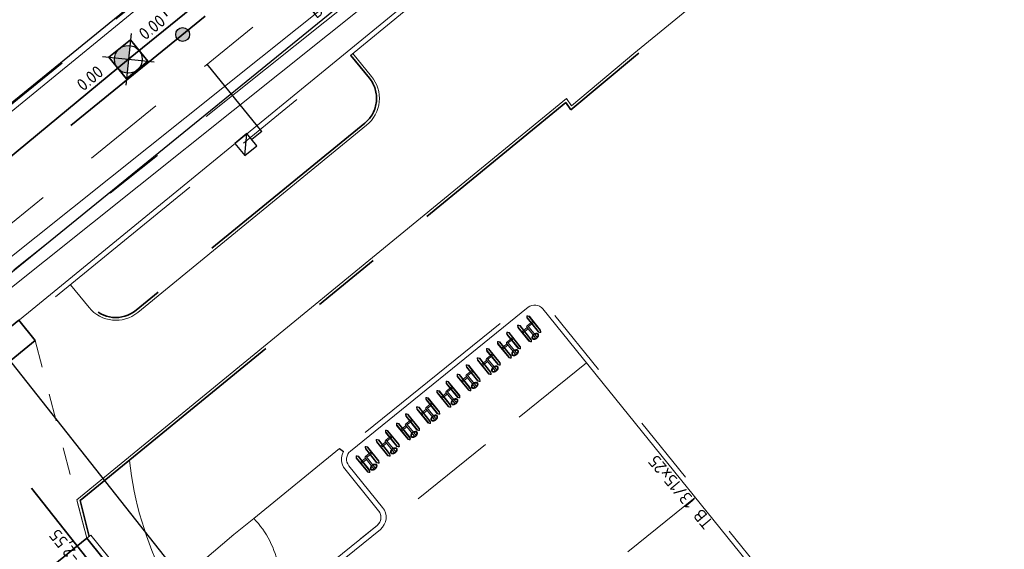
# Model space of a CAD drawing. Header units: metres. Extents: x 92403 to 95147, y 464428 to 465602.
# Tile 521 of 568: x 93390 to 93419, y 465203 to 465218. Entities that reach past the tile are written whole.
import ezdxf
from ezdxf.enums import TextEntityAlignment as Align

# ---------------------------------------------------------------- set-up
doc = ezdxf.new("R2010")
doc.units = ezdxf.units.M
for name, pattern in [('DASHED', [0.75, 0.5, -0.25]), ('RI-DRAINAGE', [19.2, 6, -1.8, 1.8, -1.8, 2.4, -1.8, 1.8, -1.8]), ('RI-GWA', [18.45, 6, -1.8, 1.75, -1.8, 1.75, -1.8, 1.75, -1.8]), ('RI-HWA', [7.4, 5, -2.4]), ('RI-HWA_KOLKAANSLUITING', [4.3, 2.5, -1.8]), ('VH-OPSLUITBAND_80X200', [14, 8, -2, 2, -2]), ('VH-TROTTOIRBAND', [15, 5, -2, 2, -2, 2, -2]), ('XX-HIDDEN', [4, 2, -2])]:
    doc.linetypes.add(name, pattern=pattern)
doc.layers.get('0').update_dxf_attribs({"linetype": 'CONTINUOUS'})
for name, color, linetype, lineweight, true_color in [('B-OI-RI-GWA_TRANSPORTLEIDING-G', 7, 'RI-GWA', 18, 0xff8400), ('N-OI-RI-DRAINAGE_DRAIN_PVC-G', 7, 'RI-DRAINAGE', 18, 0x00ff04), ('N-OI-RI-HWA_STROOMRICHTING-S', 7, 'CONTINUOUS', 25, 0x007bff), ('N-OI-RI-HWA_TRANSPORTLEIDING-G', 7, 'RI-HWA', 35, 0x007bff)]:
    doc.layers.add(name, color=color, linetype=linetype, lineweight=lineweight, true_color=true_color)
doc.layers.add('B-WE-RI-GWA_RIOOLPUT_INSPECTIEPUT-S', color=30, linetype='CONTINUOUS', lineweight=25, transparency=0.3)
for name, color, linetype, lineweight in [('B-WE-RI-GWA_STROOMRICHTING-S', 30, 'CONTINUOUS', 25), ('B-WE-VH-VERHARDING_FUNDERING-G', 252, 'CONTINUOUS', 18), ('N-RO-GR-BEPLANTING_CULTUUR_PLANTVAK HEESTERS_aanhelen bestaande plantvakken derden', 78, 'CONTINUOUS', 9), ('N-RO-VH-MATERIAALGRENS-G', 7, 'XX-HIDDEN', 5), ('N-RO-VW-MARKERING-G', 7, 'CONTINUOUS', 9), ('N-WE-GW-ONTGRAVING-V', 2, 'CONTINUOUS', 30), ('N-WE-IE-MEUBILAIR_WEGMEUBILAIR_FIETSSTANDAARD-S', 7, 'CONTINUOUS', 9), ('N-WE-RI-HWA_HULPSTUK-S', 150, 'CONTINUOUS', 25), ('N-WE-RI-HWA_KOLK_STRAATKOLK-S', 150, 'CONTINUOUS', 25), ('N-WE-RI-HWA_KOLK_TROTTOIRKOLK-S', 150, 'CONTINUOUS', 25), ('N-WE-RI-HWA_KOLKAANSLUITING-G', 150, 'RI-HWA_KOLKAANSLUITING', 25), ('N-WE-VH-KANTOPSLUITING_INRITBAND-G', 210, 'CONTINUOUS', 35), ('N-WE-VH-KANTOPSLUITING_OPSLUITBAND_80X200-G', 7, 'VH-OPSLUITBAND_80X200', 35), ('N-WE-VH-KANTOPSLUITING_TROTTOIRBAND-G', 7, 'VH-TROTTOIRBAND', 35), ('N-WE-VH-KANTOPSLUITING_TROTTOIRBAND_130 150-T18', 10, 'CONTINUOUS', 18), ('N-WE-VH-KANTOPSLUITING_VOORKANTBAND-G', 50, 'CONTINUOUS', 35), ('V-OI-RI-GWA_RIOOLPUT_INSPECTIEPUT-S', 30, 'CONTINUOUS', 25), ('V-WE-RI-GWA_STROOMRICHTING-S', 30, 'CONTINUOUS', 25), ('V-WE-RI-VOLSCHUIMEN-G', 130, 'CONTINUOUS-V', 35)]:
    doc.layers.add(name, color=color, linetype=linetype, lineweight=lineweight)
doc.styles.add('NLCS-ISO', font='NLCS-ISO.ttf')
doc.styles.add('NLCS-ISO-M200-T18', font='NLCS-ISO.ttf', dxfattribs={"height": 0.36})
doc.linetypes.add('CONTINUOUS-V', pattern='A,3.5,[24,NLCS.SHX,S=0.5,R=0,X=0,Y=0],3.5', length=7)

# ---------------------------------------------------------------- blocks, each defined once
blk = doc.blocks.new('Triangel-10')
at = {"true_color": 0xffffff}
h = blk.add_hatch(color=7, dxfattribs=at)
h.dxf.hatch_style = 1
h.paths.add_polyline_path([(-0.215, 0.193, 1), (-0.231, 0.193), (-0.231, -0.318, 1), (-0.215, -0.318)])
h.paths.add_polyline_path([(-0.16, 0.021), (-0.215, 0.021), (-0.215, -0.021), (-0.16, -0.021)])
h.paths.add_polyline_path([(-0.144, 0.193, 1), (-0.16, 0.193), (-0.16, -0.318, 1.041702), (-0.144, -0.318)])
h.paths.add_polyline_path([(-0.024, 0.021), (-0.144, 0.021), (-0.144, -0.021), (-0.024, -0.021)])
h.paths.add_polyline_path([(0.024, 0, 1), (-0.024, 0), (-0.024, -0.021), (-0.024, -0.393), (-0.032, -0.419, 0.504311), (-0.027, -0.425), (0.027, -0.425, 0.504311), (0.032, -0.419), (0.024, -0.393, -0.074529), (0.024, -0.392)])
h.paths.add_polyline_path([(0.144, -0.02), (0.024, -0.02), (0.024, -0.062), (0.144, -0.062)])
h.paths.add_polyline_path([(0.16, 0.152, 1), (0.144, 0.152), (0.144, -0.359, 1.041702), (0.16, -0.359), (0.16, -0.358)])
h.paths.add_polyline_path([(0.215, -0.02), (0.16, -0.02), (0.16, -0.062), (0.215, -0.062)])
h.paths.add_polyline_path([(0.231, 0.152, 1), (0.215, 0.152), (0.215, -0.359, 1), (0.231, -0.359)])
edge = h.paths.add_edge_path()
edge.add_line((-0.208, 0.231), (-0.225, 0.203))
edge.add_line((-0.225, 0.203), (-0.214, 0.197))
edge.add_line((-0.214, 0.197), (-0.198, 0.226))
edge.add_arc((-0.188, 0.22), 0.012, 29.0731, 150.9269, ccw=False)
edge.add_line((-0.177, 0.226), (-0.161, 0.197))
edge.add_line((-0.161, 0.197), (-0.15, 0.203))
edge.add_line((-0.15, 0.203), (-0.167, 0.231))
edge.add_arc((-0.188, 0.22), 0.024, 29.0731, 150.9269)
edge = h.paths.add_edge_path()
edge.add_line((-0.225, -0.329), (-0.214, -0.323))
edge.add_line((-0.214, -0.323), (-0.198, -0.352))
edge.add_arc((-0.188, -0.345), 0.012, 210.9269, 330.9269)
edge.add_line((-0.177, -0.351), (-0.161, -0.323))
edge.add_line((-0.161, -0.323), (-0.15, -0.329))
edge.add_line((-0.15, -0.329), (-0.167, -0.357))
edge.add_arc((-0.188, -0.345), 0.024, 210.6554, 330.9269, ccw=False)
edge.add_line((-0.208, -0.358), (-0.225, -0.329))
edge = h.paths.add_edge_path()
edge.add_line((0.161, -0.364), (0.177, -0.393))
edge.add_arc((0.188, -0.386), 0.012, 210.9269, 330.9269)
edge.add_line((0.198, -0.392), (0.214, -0.364))
edge.add_line((0.214, -0.364), (0.225, -0.37))
edge.add_line((0.225, -0.37), (0.208, -0.398))
edge.add_arc((0.188, -0.386), 0.024, 210.6554, 330.9269, ccw=False)
edge.add_line((0.167, -0.399), (0.15, -0.37))
edge.add_line((0.15, -0.37), (0.161, -0.364))
edge = h.paths.add_edge_path()
edge.add_arc((0.188, 0.179), 0.012, 29.0731, 150.9269, ccw=False)
edge.add_line((0.198, 0.185), (0.214, 0.156))
edge.add_line((0.214, 0.156), (0.225, 0.162))
edge.add_line((0.225, 0.162), (0.208, 0.19))
edge.add_arc((0.188, 0.179), 0.024, 29.0731, 150.9269)
edge.add_line((0.167, 0.19), (0.15, 0.162))
edge.add_line((0.15, 0.162), (0.161, 0.156))
edge.add_line((0.161, 0.156), (0.177, 0.185))
h = blk.add_hatch(color=7, dxfattribs=at)
h.dxf.hatch_style = 1
edge = h.paths.add_edge_path()
edge.add_spline(control_points=[(-0.03, -0.412), (-0.031, -0.412), (-0.032, -0.412), (-0.034, -0.411), (-0.035, -0.411), (-0.036, -0.411), (-0.036, -0.411), (-0.039, -0.41), (-0.041, -0.41), (-0.044, -0.408), (-0.045, -0.408), (-0.047, -0.408), (-0.047, -0.408), (-0.048, -0.407), (-0.049, -0.407), (-0.051, -0.406), (-0.052, -0.406), (-0.054, -0.405), (-0.055, -0.404), (-0.056, -0.404), (-0.057, -0.403), (-0.058, -0.403), (-0.058, -0.403), (-0.059, -0.402), (-0.06, -0.402), (-0.062, -0.401), (-0.063, -0.4), (-0.065, -0.399), (-0.066, -0.399), (-0.067, -0.398), (-0.067, -0.398), (-0.068, -0.397), (-0.068, -0.397), (-0.07, -0.396), (-0.07, -0.395), (-0.072, -0.394), (-0.072, -0.394), (-0.074, -0.393), (-0.074, -0.392), (-0.075, -0.392), (-0.075, -0.392), (-0.076, -0.391), (-0.076, -0.39), (-0.078, -0.389), (-0.078, -0.389), (-0.079, -0.388), (-0.08, -0.387), (-0.081, -0.386), (-0.081, -0.386), (-0.081, -0.385), (-0.082, -0.385), (-0.083, -0.384), (-0.084, -0.382), (-0.085, -0.381), (-0.085, -0.38), (-0.086, -0.379), (-0.086, -0.379), (-0.087, -0.377), (-0.087, -0.377), (-0.087, -0.376), (-0.088, -0.375), (-0.088, -0.375), (-0.088, -0.374), (-0.088, -0.373), (-0.089, -0.373), (-0.089, -0.371), (-0.089, -0.371), (-0.089, -0.37), (-0.09, -0.369), (-0.09, -0.369), (-0.09, -0.369), (-0.09, -0.368), (-0.09, -0.368), (-0.09, -0.367), (-0.09, -0.366), (-0.09, -0.366), (-0.09, -0.365), (-0.09, -0.364), (-0.09, -0.364), (-0.09, -0.364), (-0.09, -0.362), (-0.09, -0.361), (-0.089, -0.358), (-0.089, -0.357), (-0.089, -0.355), (-0.088, -0.354), (-0.087, -0.35), (-0.084, -0.346), (-0.079, -0.34), (-0.077, -0.338), (-0.074, -0.336), (-0.074, -0.335), (-0.071, -0.333), (-0.069, -0.332), (-0.064, -0.328), (-0.061, -0.327), (-0.054, -0.323), (-0.051, -0.322), (-0.044, -0.319), (-0.042, -0.319), (-0.038, -0.317), (-0.037, -0.317), (-0.032, -0.316), (-0.028, -0.315), (-0.024, -0.314), (-0.024, -0.308), (-0.024, -0.301), (-0.024, -0.294), (-0.081, -0.303), (-0.116, -0.334), (-0.109, -0.372), (-0.103, -0.41), (-0.059, -0.435), (0, -0.435), (0.059, -0.435), (0.103, -0.41), (0.109, -0.372), (0.116, -0.334), (0.081, -0.302), (0.024, -0.294), (0.024, -0.301), (0.024, -0.308), (0.024, -0.314), (0.028, -0.315), (0.032, -0.316), (0.037, -0.317), (0.038, -0.317), (0.042, -0.319), (0.044, -0.319), (0.051, -0.322), (0.054, -0.323), (0.061, -0.327), (0.064, -0.328), (0.069, -0.332), (0.071, -0.333), (0.074, -0.335), (0.074, -0.336), (0.077, -0.338), (0.079, -0.34), (0.084, -0.346), (0.087, -0.35), (0.088, -0.354), (0.089, -0.355), (0.089, -0.357), (0.089, -0.358), (0.09, -0.361), (0.09, -0.362), (0.09, -0.364), (0.09, -0.364), (0.09, -0.364), (0.09, -0.365), (0.09, -0.366), (0.09, -0.366), (0.09, -0.367), (0.09, -0.368), (0.09, -0.368), (0.09, -0.369), (0.09, -0.369), (0.09, -0.369), (0.089, -0.37), (0.089, -0.371), (0.089, -0.371), (0.089, -0.373), (0.088, -0.373), (0.088, -0.374), (0.088, -0.375), (0.088, -0.375), (0.087, -0.376), (0.087, -0.377), (0.087, -0.377), (0.086, -0.379), (0.086, -0.379), (0.085, -0.38), (0.085, -0.381), (0.084, -0.382), (0.083, -0.384), (0.082, -0.385), (0.081, -0.385), (0.081, -0.386), (0.081, -0.386), (0.08, -0.387), (0.079, -0.388), (0.078, -0.389), (0.078, -0.389), (0.076, -0.39), (0.076, -0.391), (0.075, -0.392), (0.075, -0.392), (0.074, -0.392), (0.074, -0.393), (0.072, -0.394), (0.072, -0.394), (0.07, -0.395), (0.07, -0.396), (0.068, -0.397), (0.068, -0.397), (0.067, -0.398), (0.067, -0.398), (0.066, -0.399), (0.065, -0.399), (0.063, -0.4), (0.062, -0.401), (0.06, -0.402), (0.059, -0.402), (0.058, -0.403), (0.058, -0.403), (0.057, -0.403), (0.056, -0.404), (0.055, -0.404), (0.054, -0.405), (0.052, -0.406), (0.051, -0.406), (0.049, -0.407), (0.048, -0.407), (0.047, -0.408), (0.047, -0.408), (0.045, -0.408), (0.044, -0.408), (0.041, -0.41), (0.039, -0.41), (0.036, -0.411), (0.036, -0.411), (0.035, -0.411), (0.034, -0.411), (0.032, -0.412), (0.031, -0.412), (0.03, -0.412), (0.031, -0.414), (0.031, -0.416), (0.032, -0.419), (0.032, -0.42), (0.032, -0.422), (0.031, -0.423), (0.03, -0.424), (0.029, -0.425), (0.027, -0.425), (0.009, -0.425), (-0.009, -0.425), (-0.027, -0.425), (-0.029, -0.425), (-0.03, -0.424), (-0.031, -0.423), (-0.032, -0.422), (-0.032, -0.42), (-0.032, -0.419), (-0.031, -0.416), (-0.031, -0.414), (-0.03, -0.412)], knot_values=[0, 0, 0, 0, 0.083969, 0.083969, 0.139597, 0.139597, 0.167938, 0.167938, 0.335875, 0.335875, 0.419844, 0.419844, 0.43636, 0.43636, 0.503813, 0.503813, 0.587781, 0.587781, 0.67175, 0.67175, 0.733124, 0.733124, 0.755719, 0.755719, 0.839688, 0.839688, 0.923657, 0.923657, 1.007625, 1.007625, 1.029887, 1.029887, 1.091594, 1.091594, 1.175563, 1.175563, 1.259532, 1.259532, 1.326651, 1.326651, 1.3435, 1.3435, 1.427469, 1.427469, 1.511438, 1.511438, 1.595407, 1.595407, 1.623414, 1.623414, 1.679376, 1.679376, 1.847313, 1.847313, 1.931282, 1.931282, 2.015251, 2.015251, 2.09922, 2.09922, 2.183188, 2.183188, 2.216941, 2.216941, 2.351126, 2.351126, 2.435095, 2.435095, 2.513705, 2.513705, 2.519063, 2.519063, 2.603032, 2.603032, 2.687001, 2.687001, 2.77097, 2.77097, 2.810468, 2.810468, 2.810468, 2.894437, 2.894437, 2.950065, 2.950065, 2.978406, 2.978406, 3.146344, 3.146344, 3.230312, 3.230312, 3.246829, 3.246829, 3.314281, 3.314281, 3.39825, 3.39825, 3.482219, 3.482219, 3.543592, 3.543592, 3.566187, 3.566187, 3.648799, 3.648799, 3.648799, 4.648799, 4.648799, 4.648799, 6.109993, 6.109993, 6.109993, 7.571187, 7.571187, 7.571187, 9.032381, 9.032381, 9.032381, 10.493575, 10.493575, 10.493575, 11.493575, 11.493575, 11.493575, 11.576186, 11.576186, 11.598782, 11.598782, 11.660155, 11.660155, 11.744124, 11.744124, 11.828093, 11.828093, 11.895545, 11.895545, 11.912061, 11.912061, 11.99603, 11.99603, 12.163968, 12.163968, 12.192309, 12.192309, 12.247937, 12.247937, 12.331905, 12.331905, 12.331905, 12.371404, 12.371404, 12.455373, 12.455373, 12.539342, 12.539342, 12.62331, 12.62331, 12.628669, 12.628669, 12.707279, 12.707279, 12.791248, 12.791248, 12.925432, 12.925432, 12.959185, 12.959185, 13.043154, 13.043154, 13.127123, 13.127123, 13.211092, 13.211092, 13.295061, 13.295061, 13.462998, 13.462998, 13.518959, 13.518959, 13.546967, 13.546967, 13.630936, 13.630936, 13.714904, 13.714904, 13.798873, 13.798873, 13.815723, 13.815723, 13.882842, 13.882842, 13.966811, 13.966811, 14.05078, 14.05078, 14.112486, 14.112486, 14.134748, 14.134748, 14.218717, 14.218717, 14.302686, 14.302686, 14.386655, 14.386655, 14.40925, 14.40925, 14.470624, 14.470624, 14.554592, 14.554592, 14.638561, 14.638561, 14.706014, 14.706014, 14.72253, 14.72253, 14.806499, 14.806499, 14.974436, 14.974436, 15.002777, 15.002777, 15.058405, 15.058405, 15.142374, 15.142374, 15.142374, 16.142374, 16.142374, 16.142374, 17.076554, 17.076554, 17.076554, 18.010735, 18.010735, 18.010735, 19.010735, 19.010735, 19.010735, 19.944916, 19.944916, 19.944916, 20.879096, 20.879096, 20.879096, 21.879096, 21.879096, 21.879096, 21.879096], weights=[1, 1, 1, 1, 1, 1, 1, 1, 1, 1, 1, 1, 1, 1, 1, 1, 1, 1, 1, 1, 1, 1, 1, 1, 1, 1, 1, 1, 1, 1, 1, 1, 1, 1, 1, 1, 1, 1, 1, 1, 1, 1, 1, 1, 1, 1, 1, 1, 1, 1, 1, 1, 1, 1, 1, 1, 1, 1, 1, 1, 1, 1, 1, 1, 1, 1, 1, 1, 1, 1, 1, 1, 1, 1, 1, 1, 1, 1, 1, 1, 1, 1, 1, 1, 1, 1, 1, 1, 1, 1, 1, 1, 1, 1, 1, 1, 1, 1, 1, 1, 1, 1, 1, 1, 1, 1, 1, 1, 0.829851, 0.829851, 1, 0.829851, 0.829851, 1, 0.829851, 0.829851, 1, 0.829851, 0.829851, 1, 1, 1, 1, 1, 1, 1, 1, 1, 1, 1, 1, 1, 1, 1, 1, 1, 1, 1, 1, 1, 1, 1, 1, 1, 1, 1, 1, 1, 1, 1, 1, 1, 1, 1, 1, 1, 1, 1, 1, 1, 1, 1, 1, 1, 1, 1, 1, 1, 1, 1, 1, 1, 1, 1, 1, 1, 1, 1, 1, 1, 1, 1, 1, 1, 1, 1, 1, 1, 1, 1, 1, 1, 1, 1, 1, 1, 1, 1, 1, 1, 1, 1, 1, 1, 1, 1, 1, 1, 1, 1, 1, 1, 1, 1, 1, 1, 1, 1, 1, 1, 1, 1, 1, 1, 1, 1, 1, 1, 1, 1, 0.928588, 0.928588, 1, 0.928588, 0.928588, 1, 1, 1, 1, 0.928588, 0.928588, 1, 0.928588, 0.928588, 1, 1, 1, 1], degree=3, periodic=0)
at = {"color": 0}
for p, q in [((-0.231, -0.318), (-0.231, 0.193)), ((-0.215, -0.318), (-0.215, 0.193)), ((-0.215, 0.021), (-0.16, 0.021)), ((-0.16, -0.318), (-0.16, 0.193)), ((-0.144, 0.021), (-0.024, 0.021)), ((-0.024, -0.021), (-0.024, 0.021)), ((-0.024, -0.393), (-0.024, 0)), ((0.024, -0.392), (0.024, 0)), ((0.215, -0.359), (0.215, 0.152)), ((0.231, -0.359), (0.231, 0.152)), ((-0.215, -0.021), (-0.16, -0.021)), ((-0.144, -0.021), (-0.024, -0.021)), ((0.144, -0.02), (0.024, -0.02)), ((0.024, -0.062), (0.024, -0.02)), ((0.144, -0.062), (0.024, -0.062)), ((0.215, -0.02), (0.16, -0.02)), ((0.215, -0.062), (0.16, -0.062)), ((-0.032, -0.419), (-0.024, -0.393)), ((-0.027, -0.425), (0.027, -0.425)), ((0.032, -0.419), (0.024, -0.393))]:
    blk.add_line(p, q, dxfattribs=at)
for points in [[(-0.208, 0.231), (-0.225, 0.203), (-0.214, 0.197), (-0.198, 0.226, -0.588186), (-0.177, 0.226), (-0.161, 0.197), (-0.15, 0.203), (-0.167, 0.231, 0.588186)], [(0.16, -0.359), (0.16, 0.152, 1), (0.144, 0.152), (0.144, -0.359, 1)], [(0.177, 0.185, -0.588186), (0.198, 0.185), (0.214, 0.156), (0.225, 0.162), (0.208, 0.19, 0.588186), (0.167, 0.19), (0.15, 0.162), (0.161, 0.156)], [(-0.225, -0.329), (-0.214, -0.323), (-0.198, -0.352, 0.57735), (-0.177, -0.351), (-0.161, -0.323), (-0.15, -0.329), (-0.167, -0.357, -0.578931), (-0.208, -0.358)], [(0.161, -0.364), (0.177, -0.393, 0.57735), (0.198, -0.392), (0.214, -0.364), (0.225, -0.37), (0.208, -0.398, -0.578931), (0.167, -0.399), (0.15, -0.37)]]:
    blk.add_lwpolyline(points, format="xyb", close=True, dxfattribs=at)
blk.add_lwpolyline([(-0.16, -0.318, 1.041702), (-0.144, -0.318), (-0.144, 0.193)], format="xyb", dxfattribs=at)
at = {"color": 0, "flags": 128}
blk.add_lwpolyline([(0.024, -0.294), (-0.024, -0.294)], dxfattribs=at)
at = {"color": 0}
for centre, radius, start, end in [((-0.223, 0.193), 0.008, 0, 180), ((-0.152, 0.193), 0.008, 0, 180), ((0, 0), 0.0239, 0, 180), ((0.223, 0.152), 0.008, 0, 180), ((-0.223, -0.318), 0.008, 180, 0), ((-0.027, -0.42), 0.005, 162.9508, 270), ((-0.029, -0.392), 0.005, 342.9508, 0), ((0.029, -0.392), 0.005, 180, 197.0492), ((0.027, -0.42), 0.005, 270, 17.0492), ((0.223, -0.359), 0.008, 180, 0)]:
    blk.add_arc(centre, radius, start, end, dxfattribs=at)
blk.add_rational_spline([(-0.03, -0.412), (-0.031, -0.412), (-0.032, -0.412), (-0.034, -0.411), (-0.035, -0.411), (-0.036, -0.411), (-0.036, -0.411), (-0.039, -0.41), (-0.041, -0.41), (-0.044, -0.408), (-0.045, -0.408), (-0.047, -0.408), (-0.047, -0.408), (-0.048, -0.407), (-0.049, -0.407), (-0.051, -0.406), (-0.052, -0.406), (-0.054, -0.405), (-0.055, -0.404), (-0.056, -0.404), (-0.057, -0.403), (-0.058, -0.403), (-0.058, -0.403), (-0.059, -0.402), (-0.06, -0.402), (-0.062, -0.401), (-0.063, -0.4), (-0.065, -0.399), (-0.066, -0.399), (-0.067, -0.398), (-0.067, -0.398), (-0.068, -0.397), (-0.068, -0.397), (-0.07, -0.396), (-0.07, -0.395), (-0.072, -0.394), (-0.072, -0.394), (-0.074, -0.393), (-0.074, -0.392), (-0.075, -0.392), (-0.075, -0.392), (-0.076, -0.391), (-0.076, -0.39), (-0.078, -0.389), (-0.078, -0.389), (-0.079, -0.388), (-0.08, -0.387), (-0.081, -0.386), (-0.081, -0.386), (-0.081, -0.385), (-0.082, -0.385), (-0.083, -0.384), (-0.084, -0.382), (-0.085, -0.381), (-0.085, -0.38), (-0.086, -0.379), (-0.086, -0.379), (-0.087, -0.377), (-0.087, -0.377), (-0.087, -0.376), (-0.088, -0.375), (-0.088, -0.375), (-0.088, -0.374), (-0.088, -0.373), (-0.089, -0.373), (-0.089, -0.371), (-0.089, -0.371), (-0.089, -0.37), (-0.09, -0.369), (-0.09, -0.369), (-0.09, -0.369), (-0.09, -0.368), (-0.09, -0.368), (-0.09, -0.367), (-0.09, -0.366), (-0.09, -0.366), (-0.09, -0.365), (-0.09, -0.364), (-0.09, -0.364), (-0.09, -0.364), (-0.09, -0.362), (-0.09, -0.361), (-0.089, -0.358), (-0.089, -0.357), (-0.089, -0.355), (-0.088, -0.354), (-0.087, -0.35), (-0.084, -0.346), (-0.079, -0.34), (-0.077, -0.338), (-0.074, -0.336), (-0.074, -0.335), (-0.071, -0.333), (-0.069, -0.332), (-0.064, -0.328), (-0.061, -0.327), (-0.054, -0.323), (-0.051, -0.322), (-0.044, -0.319), (-0.042, -0.319), (-0.038, -0.317), (-0.037, -0.317), (-0.032, -0.316), (-0.028, -0.315), (-0.024, -0.314), (-0.024, -0.308), (-0.024, -0.301), (-0.024, -0.294), (-0.081, -0.303), (-0.116, -0.334), (-0.109, -0.372), (-0.103, -0.41), (-0.059, -0.435), (0, -0.435), (0.059, -0.435), (0.103, -0.41), (0.109, -0.372), (0.116, -0.334), (0.081, -0.302), (0.024, -0.294), (0.024, -0.301), (0.024, -0.308), (0.024, -0.314), (0.028, -0.315), (0.032, -0.316), (0.037, -0.317), (0.038, -0.317), (0.042, -0.319), (0.044, -0.319), (0.051, -0.322), (0.054, -0.323), (0.061, -0.327), (0.064, -0.328), (0.069, -0.332), (0.071, -0.333), (0.074, -0.335), (0.074, -0.336), (0.077, -0.338), (0.079, -0.34), (0.084, -0.346), (0.087, -0.35), (0.088, -0.354), (0.089, -0.355), (0.089, -0.357), (0.089, -0.358), (0.09, -0.361), (0.09, -0.362), (0.09, -0.364), (0.09, -0.364), (0.09, -0.364), (0.09, -0.365), (0.09, -0.366), (0.09, -0.366), (0.09, -0.367), (0.09, -0.368), (0.09, -0.368), (0.09, -0.369), (0.09, -0.369), (0.09, -0.369), (0.089, -0.37), (0.089, -0.371), (0.089, -0.371), (0.089, -0.373), (0.088, -0.373), (0.088, -0.374), (0.088, -0.375), (0.088, -0.375), (0.087, -0.376), (0.087, -0.377), (0.087, -0.377), (0.086, -0.379), (0.086, -0.379), (0.085, -0.38), (0.085, -0.381), (0.084, -0.382), (0.083, -0.384), (0.082, -0.385), (0.081, -0.385), (0.081, -0.386), (0.081, -0.386), (0.08, -0.387), (0.079, -0.388), (0.078, -0.389), (0.078, -0.389), (0.076, -0.39), (0.076, -0.391), (0.075, -0.392), (0.075, -0.392), (0.074, -0.392), (0.074, -0.393), (0.072, -0.394), (0.072, -0.394), (0.07, -0.395), (0.07, -0.396), (0.068, -0.397), (0.068, -0.397), (0.067, -0.398), (0.067, -0.398), (0.066, -0.399), (0.065, -0.399), (0.063, -0.4), (0.062, -0.401), (0.06, -0.402), (0.059, -0.402), (0.058, -0.403), (0.058, -0.403), (0.057, -0.403), (0.056, -0.404), (0.055, -0.404), (0.054, -0.405), (0.052, -0.406), (0.051, -0.406), (0.049, -0.407), (0.048, -0.407), (0.047, -0.408), (0.047, -0.408), (0.045, -0.408), (0.044, -0.408), (0.041, -0.41), (0.039, -0.41), (0.036, -0.411), (0.036, -0.411), (0.035, -0.411), (0.034, -0.411), (0.032, -0.412), (0.031, -0.412), (0.03, -0.412), (0.031, -0.414), (0.031, -0.416), (0.032, -0.419), (0.032, -0.42), (0.032, -0.422), (0.031, -0.423), (0.03, -0.424), (0.029, -0.425), (0.027, -0.425), (0.009, -0.425), (-0.009, -0.425), (-0.027, -0.425), (-0.029, -0.425), (-0.03, -0.424), (-0.031, -0.423), (-0.032, -0.422), (-0.032, -0.42), (-0.032, -0.419), (-0.031, -0.416), (-0.031, -0.414), (-0.03, -0.412)], [1, 1, 1, 1, 1, 1, 1, 1, 1, 1, 1, 1, 1, 1, 1, 1, 1, 1, 1, 1, 1, 1, 1, 1, 1, 1, 1, 1, 1, 1, 1, 1, 1, 1, 1, 1, 1, 1, 1, 1, 1, 1, 1, 1, 1, 1, 1, 1, 1, 1, 1, 1, 1, 1, 1, 1, 1, 1, 1, 1, 1, 1, 1, 1, 1, 1, 1, 1, 1, 1, 1, 1, 1, 1, 1, 1, 1, 1, 1, 1, 1, 1, 1, 1, 1, 1, 1, 1, 1, 1, 1, 1, 1, 1, 1, 1, 1, 1, 1, 1, 1, 1, 1, 1, 1, 1, 1, 1, 0.829850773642, 0.829850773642, 1, 0.829850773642, 0.829850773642, 1, 0.829850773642, 0.829850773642, 1, 0.829850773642, 0.829850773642, 1, 1, 1, 1, 1, 1, 1, 1, 1, 1, 1, 1, 1, 1, 1, 1, 1, 1, 1, 1, 1, 1, 1, 1, 1, 1, 1, 1, 1, 1, 1, 1, 1, 1, 1, 1, 1, 1, 1, 1, 1, 1, 1, 1, 1, 1, 1, 1, 1, 1, 1, 1, 1, 1, 1, 1, 1, 1, 1, 1, 1, 1, 1, 1, 1, 1, 1, 1, 1, 1, 1, 1, 1, 1, 1, 1, 1, 1, 1, 1, 1, 1, 1, 1, 1, 1, 1, 1, 1, 1, 1, 1, 1, 1, 1, 1, 1, 1, 1, 1, 1, 1, 1, 1, 1, 1, 1, 1, 1, 1, 1, 0.928588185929, 0.928588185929, 1, 0.928588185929, 0.928588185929, 1, 1, 1, 1, 0.928588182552, 0.928588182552, 1, 0.928588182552, 0.928588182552, 1, 1, 1, 1], degree=3, knots=[0, 0, 0, 0, 0.083969, 0.083969, 0.139597, 0.139597, 0.167938, 0.167938, 0.335875, 0.335875, 0.419844, 0.419844, 0.43636, 0.43636, 0.503813, 0.503813, 0.587781, 0.587781, 0.67175, 0.67175, 0.733124, 0.733124, 0.755719, 0.755719, 0.839688, 0.839688, 0.923657, 0.923657, 1.007625, 1.007625, 1.029887, 1.029887, 1.091594, 1.091594, 1.175563, 1.175563, 1.259532, 1.259532, 1.326651, 1.326651, 1.3435, 1.3435, 1.427469, 1.427469, 1.511438, 1.511438, 1.595407, 1.595407, 1.623414, 1.623414, 1.679376, 1.679376, 1.847313, 1.847313, 1.931282, 1.931282, 2.015251, 2.015251, 2.09922, 2.09922, 2.183188, 2.183188, 2.216941, 2.216941, 2.351126, 2.351126, 2.435095, 2.435095, 2.513705, 2.513705, 2.519063, 2.519063, 2.603032, 2.603032, 2.687001, 2.687001, 2.77097, 2.77097, 2.810468, 2.810468, 2.810468, 2.894437, 2.894437, 2.950065, 2.950065, 2.978406, 2.978406, 3.146344, 3.146344, 3.230312, 3.230312, 3.246829, 3.246829, 3.314281, 3.314281, 3.39825, 3.39825, 3.482219, 3.482219, 3.543592, 3.543592, 3.566187, 3.566187, 3.648799, 3.648799, 3.648799, 4.648799, 4.648799, 4.648799, 6.109993, 6.109993, 6.109993, 7.571187, 7.571187, 7.571187, 9.032381, 9.032381, 9.032381, 10.493575, 10.493575, 10.493575, 11.493575, 11.493575, 11.493575, 11.576186, 11.576186, 11.598782, 11.598782, 11.660155, 11.660155, 11.744124, 11.744124, 11.828093, 11.828093, 11.895545, 11.895545, 11.912061, 11.912061, 11.99603, 11.99603, 12.163968, 12.163968, 12.192309, 12.192309, 12.247937, 12.247937, 12.331905, 12.331905, 12.331905, 12.371404, 12.371404, 12.455373, 12.455373, 12.539342, 12.539342, 12.62331, 12.62331, 12.628669, 12.628669, 12.707279, 12.707279, 12.791248, 12.791248, 12.925432, 12.925432, 12.959185, 12.959185, 13.043154, 13.043154, 13.127123, 13.127123, 13.211092, 13.211092, 13.295061, 13.295061, 13.462998, 13.462998, 13.518959, 13.518959, 13.546967, 13.546967, 13.630936, 13.630936, 13.714904, 13.714904, 13.798873, 13.798873, 13.815723, 13.815723, 13.882842, 13.882842, 13.966811, 13.966811, 14.05078, 14.05078, 14.112486, 14.112486, 14.134748, 14.134748, 14.218717, 14.218717, 14.302686, 14.302686, 14.386655, 14.386655, 14.40925, 14.40925, 14.470624, 14.470624, 14.554592, 14.554592, 14.638561, 14.638561, 14.706014, 14.706014, 14.72253, 14.72253, 14.806499, 14.806499, 14.974436, 14.974436, 15.002777, 15.002777, 15.058405, 15.058405, 15.142374, 15.142374, 15.142374, 16.142374, 16.142374, 16.142374, 17.076554, 17.076554, 17.076554, 18.010735, 18.010735, 18.010735, 19.010735, 19.010735, 19.010735, 19.944916, 19.944916, 19.944916, 20.879096, 20.879096, 20.879096, 21.879096, 21.879096, 21.879096, 21.879096], dxfattribs=at)
blk = doc.blocks.new('TROTTOIRKOLK 450X450')
at = {"layer": 'N-WE-RI-HWA_KOLK_TROTTOIRKOLK-S'}
blk.add_line((-0.45, 0), (0, 0.45), dxfattribs=at)
at = {"layer": 'N-WE-RI-HWA_KOLK_TROTTOIRKOLK-S', "flags": 128}
blk.add_lwpolyline([(-0.45, 0), (0, 0), (0, 0.45), (-0.45, 0.45)], close=True, dxfattribs=at)
blk = doc.blocks.new('B-SRI-PUT_GWA-SO')
blk.add_line((-1.414, -1.414), (1.414, 1.414))
at = {"lineweight": -3, "flags": 128}
blk.add_lwpolyline([(2, -2), (2, 2), (-2, 2), (-2, -2)], close=True, dxfattribs=at)
at = {"lineweight": -3}
blk.add_circle((0, 0), 2, dxfattribs=at)
blk = doc.blocks.new('V-SRI-PUT_GWA-SO')
blk.add_hatch(color=256).paths.add_polyline_path([(1.41, 1.41, 0.664858), (-2, 0.02), (-2, -0.02, 0.196534), (-1.41, -1.41)])
at = {"ltscale": 0.1, "flags": 128}
for points in [[(-2.65, 2.65), (2.65, -2.65)], [(2.65, 2.65), (-2.65, -2.65)]]:
    blk.add_lwpolyline(points, dxfattribs=at)
at = {"flags": 128}
blk.add_lwpolyline([(-2, 2), (2, 2), (2, -2), (-2, -2)], close=True, dxfattribs=at)
at = {"lineweight": -3, "flags": 128}
blk.add_lwpolyline([(2, -2), (2, 2), (-2, 2), (-2, -2)], close=True, dxfattribs=at)
at = {"lineweight": -3}
blk.add_circle((0, 0), 2, dxfattribs=at)
blk = doc.blocks.new('*U289')
at = {"ltscale": 0.1}
blk.add_hatch(color=256, dxfattribs=at).paths.add_polyline_path([(2.5, 0), (-2.5, -0.83), (-2.5, 0.83)])
at = {"ltscale": 0.1, "flags": 128}
blk.add_lwpolyline([(2.5, 0), (-2.5, -0.83), (-2.5, 0.83)], close=True, dxfattribs=at)
at = {"ltscale": 0.1, "style": 'NLCS-ISO'}
for tag, p in [('MAT', (-0.5, 0.5)), ('BOBL', (-17.14, 0))]:
    blk.add_attdef(tag, text='', height=1.8, dxfattribs=at).set_placement(p, align=Align.BOTTOM_RIGHT)
for tag, p in [('DIA', (0.5, 0.5)), ('BOBR', (17.49, 0))]:
    blk.add_attdef(tag, text='', height=1.8, dxfattribs=at).set_placement(p, align=Align.BOTTOM_LEFT)
blk.add_attdef('JVA', text='', height=1.8, dxfattribs=at).set_placement((0, -1), align=Align.TOP_CENTER)
at = {"ltscale": 0.1, "style": 'NLCS-ISO', "flags": 1}
blk.add_attdef('PUTNR-L', text='', height=1.8, dxfattribs=at).set_placement((-0.82, -5.89), align=Align.BOTTOM_RIGHT)
blk.add_attdef('PUTNR-L', text='', height=1.8, dxfattribs=at).set_placement((1.95, -5.77), align=Align.BOTTOM_LEFT)
blk = doc.blocks.new('SRI-HULP_INLAAT_KOLK-SO')
h = blk.add_hatch(color=256)
edge = h.paths.add_edge_path()
edge.add_arc((0, 0), 1, 0, 360)
blk.add_circle((0, 0), 1)
blk = doc.blocks.new('*U403')
at = {"ltscale": 0.1}
blk.add_hatch(color=256, dxfattribs=at).paths.add_polyline_path([(-2.5, 0), (2.5, -0.83), (2.5, 0.83)])
at = {"ltscale": 0.1, "flags": 128}
blk.add_lwpolyline([(-2.5, 0), (2.5, -0.83), (2.5, 0.83)], close=True, dxfattribs=at)
at = {"ltscale": 0.1, "style": 'NLCS-ISO'}
for tag, p in [('MAT', (-1, 0.5)), ('BOBL', (-84.63, 0))]:
    blk.add_attdef(tag, text='', height=1.8, dxfattribs=at).set_placement(p, align=Align.BOTTOM_RIGHT)
for tag, p in [('DIA', (1, 0.5)), ('BOBR', (84.95, 0))]:
    blk.add_attdef(tag, text='', height=1.8, dxfattribs=at).set_placement(p, align=Align.BOTTOM_LEFT)
blk.add_attdef('JVA', text='', height=1.8, dxfattribs=at).set_placement((0, -1), align=Align.TOP_CENTER)
blk = doc.blocks.new('*U435')
at = {"ltscale": 0.1}
blk.add_hatch(color=256, dxfattribs=at).paths.add_polyline_path([(-2.5, 0), (2.5, 0.83), (2.5, -0.83)])
at = {"ltscale": 0.1, "flags": 128}
blk.add_lwpolyline([(-2.5, 0), (2.5, 0.83), (2.5, -0.83)], close=True, dxfattribs=at)
at = {"ltscale": 0.1, "style": 'NLCS-ISO'}
for tag, p in [('MAT', (-1, 0.5)), ('BOBL', (-22.82, 0))]:
    blk.add_attdef(tag, text='', height=1.8, dxfattribs=at).set_placement(p, align=Align.BOTTOM_RIGHT)
for tag, p in [('DIA', (1, 0.5)), ('BOBR', (23.33, 0))]:
    blk.add_attdef(tag, text='', height=1.8, dxfattribs=at).set_placement(p, align=Align.BOTTOM_LEFT)
blk.add_attdef('JVA', text='', height=1.8, dxfattribs=at).set_placement((0, -1), align=Align.TOP_CENTER)
blk = doc.blocks.new('*U436')
at = {"ltscale": 0.1}
blk.add_hatch(color=256, dxfattribs=at).paths.add_polyline_path([(-2.5, 0), (2.5, 0.83), (2.5, -0.83)])
at = {"ltscale": 0.1, "flags": 128}
blk.add_lwpolyline([(-2.5, 0), (2.5, 0.83), (2.5, -0.83)], close=True, dxfattribs=at)
at = {"ltscale": 0.1, "style": 'NLCS-ISO'}
for tag, p in [('MAT', (-1, 0.5)), ('BOBL', (-13.66, 0))]:
    blk.add_attdef(tag, text='', height=1.8, dxfattribs=at).set_placement(p, align=Align.BOTTOM_RIGHT)
for tag, p in [('DIA', (1, 0.5)), ('BOBR', (14.2, 0))]:
    blk.add_attdef(tag, text='', height=1.8, dxfattribs=at).set_placement(p, align=Align.BOTTOM_LEFT)
blk.add_attdef('JVA', text='', height=1.8, dxfattribs=at).set_placement((0, -1), align=Align.TOP_CENTER)

msp = doc.modelspace()

# ---------------------------------------------------------------- linework, layer by layer
at = {"flags": 128}
msp.add_lwpolyline([(93399.672137, 465205.954391), (93399.780512, 465205.8636)], dxfattribs=at)
at = {"layer": 'B-OI-RI-GWA_TRANSPORTLEIDING-G'}
msp.add_lwpolyline([(93446.043344, 465256.115521), (93414.928619, 465230.784301), (93385.545, 465207.335), (93345.02, 465172.545), (93309.939, 465138.03), (93281.489, 465106.16), (93272.55, 465095.75), (93246.12, 465056.88), (93231.409, 465035.78), (93221.1, 465020.839), (93190.047, 464975.644), (93154.17, 464931), (93110.8, 464886.38), (93068.919, 464854.632), (93060.958017, 464850.622994)], dxfattribs=at)
at = {"layer": 'B-WE-VH-VERHARDING_FUNDERING-G', "lineweight": 13, "flags": 128}
for points in [[(93445.822371, 465256.386945), (93414.70897, 465231.056803), (93385.321779, 465207.604651), (93344.783003, 465172.802825), (93309.685451, 465138.27154), (93281.225658, 465106.390569), (93272.271639, 465095.963079), (93245.831721, 465057.078493), (93231.121404, 465035.979473), (93220.811724, 465021.037488), (93189.76596, 464975.853018), (93153.907518, 464931.232111), (93110.567471, 464886.642928), (93068.733035, 464854.930226), (93060.800581, 464850.935601)], [(93446.264317, 465255.844097), (93415.148269, 465230.5118), (93385.768221, 465207.065349), (93345.256997, 465172.287175), (93310.192549, 465137.78846), (93281.752342, 465105.929431), (93272.828361, 465095.536921), (93246.408279, 465056.681507), (93231.696596, 465035.580527), (93221.388276, 465020.640512), (93190.32804, 464975.434982), (93154.432482, 464930.767889), (93111.032529, 464886.117072), (93069.104965, 464854.333774), (93061.115419, 464850.310399)]]:
    msp.add_lwpolyline(points, dxfattribs=at)
at = {"layer": 'N-OI-RI-DRAINAGE_DRAIN_PVC-G', "flags": 128}
msp.add_lwpolyline([(93383.660515, 465207.13944), (93424.140903, 465240.034266)], dxfattribs=at)
at = {"layer": 'N-OI-RI-HWA_TRANSPORTLEIDING-G', "flags": 128}
for points in [[(93386.176937, 465210.602448), (93423.420167, 465240.921204)], [(93386.176937, 465210.602448), (93392.812785, 465202.235967)]]:
    msp.add_lwpolyline(points, dxfattribs=at)
at = {"layer": 'N-RO-GR-BEPLANTING_CULTUUR_PLANTVAK HEESTERS_aanhelen bestaande plantvakken derden', "flags": 128}
for points in [[(93400.75314, 465203.733717, 0.414213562), (93400.797811, 465204.155622), (93399.823287, 465205.360946, -0.306609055), (93399.780512, 465205.8636), (93399.672137, 465205.954391), (93397.193682, 465203.932303, -0.154091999), (93397.903826, 465202.529552, -0.26970345), (93397.298418, 465200.940519)], [(93393.605315, 465205.610594), (93392.180806, 465204.451588), (93392.439827, 465203.412809), (93392.491483, 465203.454573), (93395.432177, 465199.817422, 0.414213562), (93395.854083, 465199.772751), (93397.298418, 465200.940519, 0.269703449), (93397.903826, 465202.529552, 0.154091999), (93397.193682, 465203.932303), (93396.614622, 465203.468791), (93395.112456, 465202.195702), (93395.006463, 465202.107469, -0.403340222), (93394.626002, 465202.191217, -0.091924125)]]:
    msp.add_lwpolyline(points, format="xyb", close=True, dxfattribs=at)
at = {"layer": 'N-RO-VH-MATERIAALGRENS-G', "ltscale": 0.4, "flags": 128}
msp.add_lwpolyline([(93390.885366, 465209.07214), (93392.374838, 465203.360265)], dxfattribs=at)
at = {"layer": 'N-RO-VW-MARKERING-G', "linetype": 'DASHED', "ltscale": 5, "flags": 128}
for points in [[(93406.796303, 465208.426816), (93401.318859, 465203.998216)], [(93409.939926, 465204.538676), (93398.742082, 465195.485041)]]:
    msp.add_lwpolyline(points, dxfattribs=at)
at = {"layer": 'N-WE-GW-ONTGRAVING-V', "flags": 128}
for points in [[(93273.565557, 465100.262213), (93306.956804, 465137.956634), (93308.891596, 465139.870037), (93306.444478, 465142.81861), (93299.22541, 465136.700237), (93297.156438, 465139.141416), (93305.761351, 465146.434335), (93344.448649, 465178.415175), (93385.161698, 465211.839092), (93422.410042, 465242.16203)], [(93425.630065, 465239.826981), (93388.939149, 465210.011523), (93394.897122, 465202.47793), (93394.50373, 465202.167286), (93420.632989, 465169.077883), (93418.592475, 465167.466578), (93405.828741, 465183.630235), (93392.474781, 465200.565113), (93392.082969, 465200.255716), (93386.111768, 465207.787304)]]:
    msp.add_lwpolyline(points, dxfattribs=at)
at = {"layer": 'N-WE-RI-HWA_KOLKAANSLUITING-G', "flags": 128}
for points in [[(93397.426795, 465215.102564), (93394.103105, 465219.166502), (93393.814691, 465218.928324)], [(93397.426795, 465215.102564), (93397.138381, 465214.864386)]]:
    msp.add_lwpolyline(points, dxfattribs=at)
at = {"layer": 'N-WE-VH-KANTOPSLUITING_INRITBAND-G', "flags": 128}
for points in [[(93390.885366, 465209.07214), (93390.410554, 465209.652703), (93383.056762, 465203.638408), (93383.531574, 465203.057845)], [(93392.846382, 465202.777044), (93392.375036, 465203.360425), (93388.174694, 465199.966736), (93388.646039, 465199.383355)]]:
    msp.add_lwpolyline(points, close=True, dxfattribs=at)
at = {"layer": 'N-WE-VH-KANTOPSLUITING_OPSLUITBAND_80X200-G', "flags": 128}
msp.add_lwpolyline([(93392.439838, 465203.412782), (93392.180806, 465204.451588), (93406.206, 465215.933), (93406.35, 465215.726), (93408.216841, 465217.284867), (93408.217161, 465217.285131), (93433.102, 465237.63), (93448.232, 465250), (93450.666, 465251.99), (93460.886, 465260.345), (93462.11, 465261.345)], dxfattribs=at)
msp.add_lwpolyline([(93399.992856, 465217.295806), (93400.53105, 465216.639047, -0.414497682), (93400.401895, 465215.343763), (93393.793508, 465209.939097, -0.414213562), (93392.498914, 465210.068817), (93391.960793, 465210.726788)], format="xyb", dxfattribs=at)
at = {"layer": 'N-WE-VH-KANTOPSLUITING_TROTTOIRBAND-G', "lineweight": 15, "flags": 128}
for points in [[(93470.706629, 465270.710111), (93456.577004, 465263.573121), (93452.443828, 465260.192805, 0.414213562), (93452.401528, 465259.770655), (93453.192882, 465258.803051, -0.414213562), (93453.129432, 465258.169825), (93441.982632, 465249.053421, -0.414213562), (93441.349407, 465249.11687), (93440.558052, 465250.084475, 0.414213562), (93440.135902, 465250.126775), (93436.96216, 465247.531131, 0.414213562), (93436.91986, 465247.108981), (93437.711215, 465246.141377, -0.414213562), (93437.647765, 465245.508152), (93430.371381, 465239.557166, -0.414213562), (93429.738156, 465239.620615), (93428.946802, 465240.58822, 0.414213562), (93428.524651, 465240.630519), (93425.35091, 465238.034876, 0.414213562), (93425.30861, 465237.612726), (93426.099964, 465236.645122, -0.414213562), (93426.036514, 465236.011897), (93414.889714, 465226.895492, -0.414213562), (93414.256489, 465226.958942), (93413.465134, 465227.926546, 0.414213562), (93413.042984, 465227.968846), (93390.505516, 465209.53659)], [(93409.226208, 465234.019436), (93409.128652, 465233.939651, 0.414213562), (93409.065203, 465233.306426), (93409.856557, 465232.338821, -0.414213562), (93409.814257, 465231.916671), (93381.522343, 465208.778144, -0.414213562), (93381.100193, 465208.820444), (93380.308838, 465209.788048, 0.414213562), (93379.675613, 465209.851498), (93376.049754, 465206.886091), (93364.772064, 465197.428939, 0.414213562), (93364.716402, 465196.794982), (93365.51959, 465195.837178, -0.414213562), (93365.482482, 465195.414539), (93362.340883, 465192.780084, -0.414213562), (93361.918245, 465192.817192), (93361.114209, 465193.776008, 0.412864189), (93360.481844, 465193.832999), (93349.401638, 465184.628102, 0.41054178), (93349.339473, 465183.998775), (93350.127722, 465183.025331, -0.400531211), (93350.087838, 465182.598076, -0.006243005), (93337.596947, 465172.777867), (93333.773863, 465169.772418, -0.414213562), (93333.352608, 465169.822858), (93332.580077, 465170.805556, 0.414213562), (93331.948195, 465170.881217), (93312.765922, 465155.801415, 0.414213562), (93312.690262, 465155.169533), (93313.453088, 465154.199179, -0.404626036), (93313.409911, 465153.783688, 0.006584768), (93307.849682, 465149.486879, 0.000777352), (93307.849318, 465149.486589, -0.414550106), (93307.427287, 465149.533959), (93306.648228, 465150.51171, 0.414541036), (93306.01547, 465150.582916, 0.0111353), (93296.82985, 465142.90598, 0.000505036), (93294.929437, 465141.124642, 0.414281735), (93294.90958, 465140.488481), (93295.765592, 465139.577519, -0.413745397), (93295.752222, 465139.153288, 0.001355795), (93290.679012, 465134.356767, 0.000431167), (93290.678825, 465134.356588, -0.414984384), (93290.254787, 465134.367151), (93289.393155, 465135.272917, 0.414281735), (93288.756881, 465135.288731, 0.001894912), (93281.70306, 465128.524344, 0.007732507), (93271.356442, 465118.042172, 0.414398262), (93271.370629, 465117.405733), (93272.274044, 465116.542262, -0.410940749), (93272.283361, 465116.117209, 0.003748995), (93267.4135, 465110.935116), (93267.266621, 465110.785557, -0.385792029), (93260.762851, 465110.407644), (93253.912458, 465115.928684), (93247.148689, 465121.392224), (93239.932672, 465127.228517), (93232.641773, 465133.097726), (93225.226828, 465139.163591), (93210.817285, 465150.793842), (93209.770142, 465151.624938), (93201.837464, 465158.122951), (93199.910649, 465159.649295), (93198.360933, 465160.87707), (93192.87345, 465165.224888, -0.463375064), (93192.68011, 465171.096308), (93202.287447, 465179.796213, -0.414213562), (93202.711191, 465179.77521), (93203.550233, 465178.848652, 0.414213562), (93204.185849, 465178.817147), (93218.566018, 465191.83908, 0.414213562), (93218.597523, 465192.474696), (93217.758481, 465193.401253, -0.414213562), (93217.779485, 465193.824997), (93218.279411, 465194.277704), (93222.852491, 465197.81358), (93223.978394, 465198.661971), (93225.030833, 465199.420116), (93227.812063, 465201.361465), (93227.86854, 465201.401449)], [(93392.374838, 465203.360265), (93392.491483, 465203.454573), (93393.986111, 465201.605967), (93395.432177, 465199.817422, 0.414213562), (93395.854083, 465199.772751), (93400.75314, 465203.733717, 0.414213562), (93400.797811, 465204.155622), (93399.823287, 465205.360946, -0.414213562), (93399.890294, 465205.993804), (93405.022639, 465210.143387, -0.414213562), (93405.655497, 465210.076381), (93432.253522, 465177.179039, -0.414213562), (93432.186515, 465176.54618), (93417.022955, 465164.2862)]]:
    msp.add_lwpolyline(points, format="xyb", dxfattribs=at)
at = {"layer": 'N-WE-VH-KANTOPSLUITING_VOORKANTBAND-G', "linetype": 'Continuous', "lineweight": 15}
msp.add_lwpolyline([(93392.375036, 465203.360425), (93392.083974, 465204.475683), (93406.222252, 465216.049726), (93406.365782, 465215.843402), (93408.165724, 465217.346406), (93408.166364, 465217.346935), (93433.051364, 465237.691935), (93448.181363, 465250.061935), (93450.615363, 465252.051935), (93460.835366, 465260.406937), (93462.059385, 465261.406953)], dxfattribs=at)
for points in [[(93381.617305, 465208.662032), (93409.90922, 465231.800559, 0.414213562)], [(93391.898866, 465210.676141), (93392.436987, 465210.01817, 0.414213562), (93393.844155, 465209.87717), (93400.452542, 465215.281836, 0.414497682), (93400.592927, 465216.689754), (93400.054783, 465217.346453)], [(93416.928646, 465164.402844), (93432.092207, 465176.662824, 0.414213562), (93432.136878, 465177.08473), (93405.538853, 465209.982072, 0.414213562), (93405.116947, 465210.026743), (93399.984603, 465205.87716, 0.414213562), (93399.939932, 465205.455254), (93400.914455, 465204.249931, -0.414213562), (93400.847448, 465203.617072), (93395.948392, 465199.656107, -0.414213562), (93395.315533, 465199.723114), (93393.869466, 465201.511658), (93392.374838, 465203.360265)]]:
    msp.add_lwpolyline(points, format="xyb", dxfattribs=at)
at = {"layer": 'N-WE-VH-KANTOPSLUITING_VOORKANTBAND-G', "linetype": 'Continuous', "lineweight": 15, "flags": 128}
msp.add_lwpolyline([(93412.948021, 465228.084959), (93380.482749, 465201.533253)], dxfattribs=at)
at = {"layer": 'V-WE-RI-VOLSCHUIMEN-G'}
for p, q in [((93393.573455, 465217.183075), (93400.164202, 465222.54154)), ((93383.907515, 465209.184795), (93393.573455, 465217.183075))]:
    msp.add_line(p, q, dxfattribs=at)

# ---------------------------------------------------------------- block references
at = {"layer": 'B-WE-RI-GWA_RIOOLPUT_INSPECTIEPUT-S', "xscale": 0.2999999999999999, "yscale": 0.2999999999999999, "zscale": 0.2999999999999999, "rotation": 220.6455101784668}
msp.add_blockref('B-SRI-PUT_GWA-SO', (93389.648, 465202.417), dxfattribs=at)
at = {"layer": 'B-WE-RI-GWA_STROOMRICHTING-S', "xscale": 0.2, "yscale": 0.2, "zscale": 0.2, "rotation": 38.59126461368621}
msp.add_blockref('*U403', (93400.23681, 465219.059651), dxfattribs=at).add_auto_attribs({'MAT': 'Beton', 'DIA': '%%C600', 'BOBL': '-1,51', 'BOBR': '-1,44'})
at = {"layer": 'N-OI-RI-HWA_STROOMRICHTING-S', "xscale": 0.2, "yscale": 0.2, "zscale": 0.2, "rotation": 128.4195851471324}
msp.add_blockref('*U289', (93389.494861, 465206.419207), dxfattribs=at).add_auto_attribs({'MAT': 'PVC', 'DIA': '%%C400', 'BOBL': '-2,55', 'BOBR': '-2,56'})
at = {"layer": 'N-WE-IE-MEUBILAIR_WEGMEUBILAIR_FIETSSTANDAARD-S', "xscale": -1, "rotation": 38.95609088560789}
for p in [(93405.092191, 465209.471504), (93404.50897, 465208.99996), (93403.925749, 465208.528417), (93403.342528, 465208.056873), (93402.759307, 465207.58533), (93402.176086, 465207.113786), (93401.592865, 465206.642243), (93401.009644, 465206.170699), (93400.426423, 465205.699156)]:
    msp.add_blockref('Triangel-10', p, dxfattribs=at)
at = {"layer": 'N-WE-RI-HWA_HULPSTUK-S', "xscale": 0.1999999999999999, "yscale": 0.1999999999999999, "zscale": 0.1999999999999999, "rotation": 309.3826812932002}
msp.add_blockref('SRI-HULP_INLAAT_KOLK-SO', (93395.139816, 465217.898897), dxfattribs=at)
at = {"layer": 'N-WE-RI-HWA_KOLK_STRAATKOLK-S', "rotation": 39.27799830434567}
msp.add_blockref('TROTTOIRKOLK 450X450', (93397.280825, 465214.690217), dxfattribs=at)
at = {"layer": 'V-OI-RI-GWA_RIOOLPUT_INSPECTIEPUT-S', "xscale": 0.2, "yscale": 0.2, "zscale": 0.2, "rotation": 39.11209125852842}
msp.add_blockref('V-SRI-PUT_GWA-SO', (93393.573455, 465217.183075), dxfattribs=at)
at = {"layer": 'V-WE-RI-GWA_STROOMRICHTING-S', "xscale": 0.2, "yscale": 0.2, "zscale": 0.2}
for name, p, rotation in [('*U436', (93396.868829, 465219.862308), 39.11209125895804), ('*U435', (93388.740485, 465213.183935), 39.60675269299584)]:
    msp.add_blockref(name, p, dxfattribs=dict(at, rotation=rotation)).add_auto_attribs({'MAT': 'Beton', 'DIA': '400/600', 'BOBL': '0.00', 'BOBR': '0.00'})

# ---------------------------------------------------------------- texts
at = {"layer": 'N-WE-VH-KANTOPSLUITING_TROTTOIRBAND_130 150-T18', "insert": (93410.205618, 465203.586968), "char_height": 0.36, "width": 4.66934953, "attachment_point": 1, "rotation": 129.8164311, "style": 'NLCS-ISO-M200-T18'}
msp.add_mtext('TB 13/15x25', dxfattribs=at)

doc.saveas('drawing.dxf')
